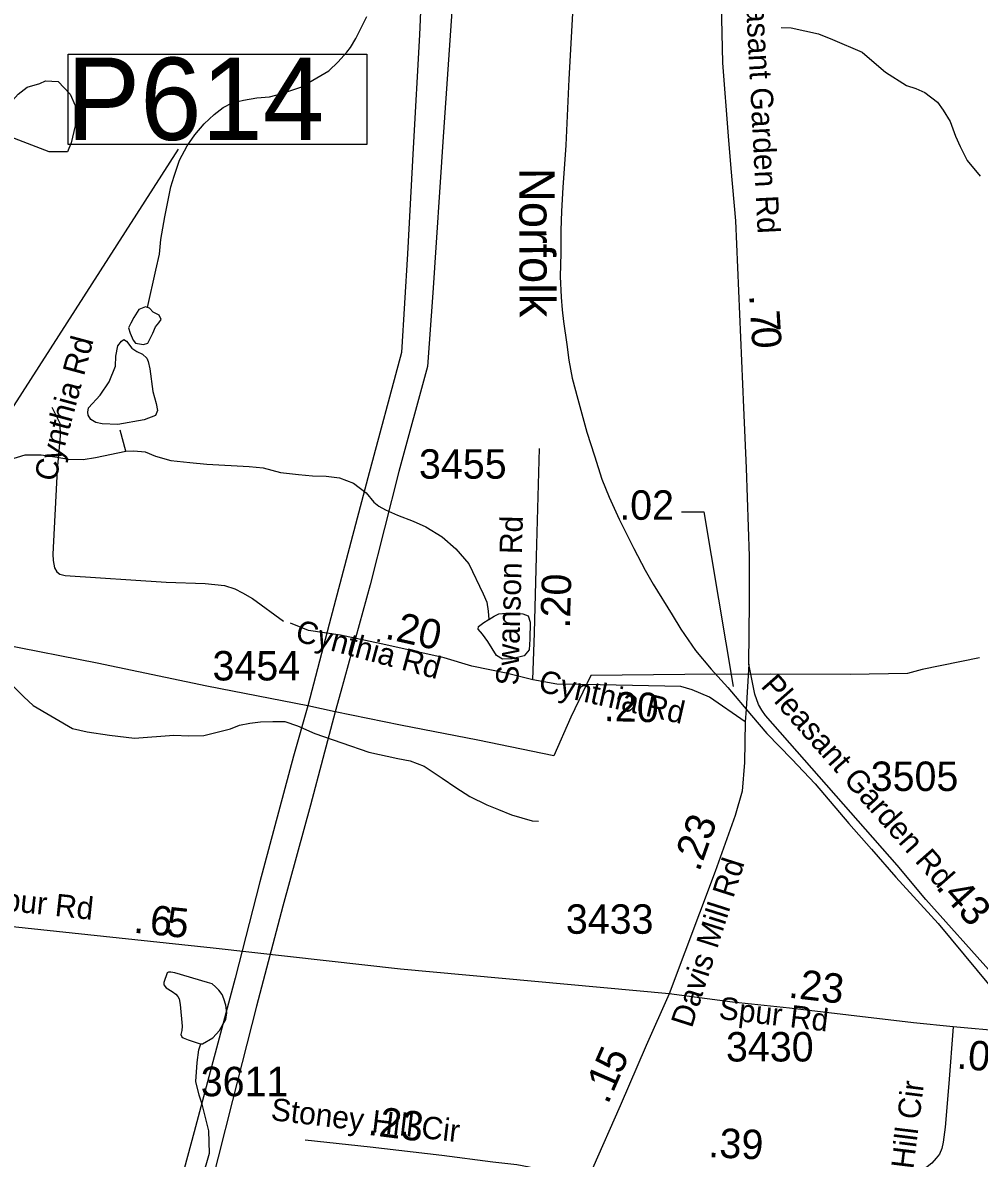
# Model space of a CAD drawing. Extents: x 1662474 to 1856135, y 779280 to 917889.
# Drawn here: x 1766907 to 1770966, y 810871 to 815692 of the extents above; entities that cross this region are included whole.
import ezdxf

# ---------------------------------------------------------------- set-up
doc = ezdxf.new("R2010")
doc.units = 0
for name, color, linetype in [('Exist Hydrographic Misc Water Feature', 7, 'Continuous'), ('Exist Hydrographic Pond Under 1500 Sq Ft', 7, 'Continuous'), ('Exist Railroad Mainline', 7, 'Continuous'), ('Exist Railroad Mainline Label', 7, 'Continuous'), ('Exist Road Non-System Type 51', 7, 'Continuous'), ('Exist Road Non-System Type 51 Label', 7, 'Continuous'), ('Exist Road Secondary Mileage Hundredths English Label', 7, 'Continuous'), ('Exist Road Secondary Mileage Tenths English Label', 7, 'Continuous'), ('Exist Road Secondary Structure Pipe Number Label', 7, 'Continuous'), ('Exist Road Secondary Type 41 Attributed', 7, 'Continuous'), ('Exist Road Secondary Type 51 Attributed', 7, 'Continuous'), ('Exist Road Secondary Type 51 Label', 7, 'Continuous'), ('Exist Road Secondary Type 51 Number Label', 7, 'Continuous'), ('Exist Utilities Electrical Transmission Line', 7, 'Continuous')]:
    doc.layers.add(name, color=color, linetype=linetype)

msp = doc.modelspace()

# ---------------------------------------------------------------- linework, layer by layer
at = {"layer": 'Exist Hydrographic Misc Water Feature'}
msp.add_line((1767343.7, 813872.8), (1767320.5, 813963), dxfattribs=at)
for points in [[(1767436.9, 814482.5), (1767472.1, 814641.9), (1767486.6, 814709.8), (1767493.2, 814771.7), (1767510, 814867.7), (1767535, 814995.5), (1767549.4, 815041.4), (1767571.9, 815109.3), (1767604.5, 815168.9), (1767636.9, 815216.7), (1767677.3, 815262.4), (1767719.6, 815302.1), (1767757.9, 815331.7), (1767796, 815351.4), (1767844, 815363.1), (1767900.2, 815372.6), (1767954.1, 815378.2), (1768002.3, 815389.8), (1768086.6, 815419.1), (1768205.3, 815488.1), (1768245.5, 815525.8), (1768281.8, 815567.5), (1768298, 815587.4), (1768320.4, 815625.2), (1768367.4, 815718.8)], [(1770125.2, 815672.4), (1770167.1, 815670), (1770283.1, 815645.1), (1770343, 815620.5), (1770468.5, 815567.5), (1770510.1, 815531.2), (1770567.7, 815482.7), (1770657.3, 815425.9), (1770697.3, 815413.5), (1770735.1, 815395.3), (1770788.8, 815354.8), (1770812.6, 815320.6), (1770842.1, 815272.4), (1770865.7, 815210.2), (1770885.4, 815166), (1770914.7, 815107.7), (1770970.3, 815041.2)], [(1766260.6, 813488.4), (1766342.6, 813526.9), (1766396.8, 813548.4), (1766439, 813564.1), (1766481.3, 813603.8), (1766517.5, 813645.5), (1766560, 813695.2), (1766604.3, 813736.8), (1766662.7, 813772.4), (1766692.9, 813784.1), (1766752.9, 813807.6), (1766917.4, 813858.3), (1766985.5, 813857.7), (1767053.6, 813847.2), (1767101.3, 813838.8), (1767163.3, 813838.2), (1767215.5, 813845.8), (1767343.7, 813872.8)], [(1767343.7, 813872.8), (1767377.7, 813874.5), (1767425.7, 813870.1), (1767469.6, 813851.7), (1767535.4, 813833.2), (1767615.4, 813824.5), (1767687.4, 813817.9), (1767867.4, 813808.5), (1767927.3, 813801.9), (1768001.1, 813783.3), (1768077.2, 813774.7), (1768137, 813768.2), (1768195.1, 813767.7), (1768251.1, 813759.3), (1768310.9, 813736.8), (1768364.5, 813696.3), (1768396.2, 813656), (1768418.2, 813639.9), (1768446.1, 813623.6), (1768497.7, 813601.2), (1768563.6, 813576.6), (1768617.3, 813552.2), (1768687.2, 813509.6), (1768744.6, 813459.1), (1768800.2, 813394.7), (1768861.1, 813268.1), (1768876.9, 813232), (1768882.4, 813194), (1768884.5, 813158.7)], [(1766865.3, 812876.4), (1766911, 812830.1), (1766950.6, 812793.7), (1767117.9, 812696.3), (1767179.9, 812681.8), (1767275.6, 812667), (1767381.6, 812654.1), (1767547.9, 812666.8), (1767611.9, 812664.3), (1767675.9, 812665.7), (1767788, 812694.8), (1767826.2, 812710.5), (1767870.3, 812718.1), (1767916.4, 812723.8), (1767968.5, 812725.3), (1768018.5, 812725), (1768072.3, 812706.5), (1768146.1, 812673.9), (1768375.5, 812595.9), (1768499.2, 812569), (1768551.3, 812558.5), (1768610.9, 812536), (1768686.6, 812485.4), (1768744.4, 812444.9), (1768804.1, 812406.4), (1768875.6, 812371.8), (1768925.7, 812351.4), (1768981.5, 812328.8), (1769069.2, 812304.2), (1769095.3, 812301.9)], [(1767146.2, 810059.4), (1767217, 810150.8), (1767316.2, 810288.1), (1767382.9, 810381.5), (1767455.9, 810481), (1767520.7, 810566.5), (1767561.1, 810622.1), (1767642.1, 810737.5), (1767664.4, 810785.4), (1767684.9, 810843.1), (1767699.3, 810893), (1767696.2, 810987.1), (1767668.9, 811101.4), (1767655.4, 811139.5), (1767641.8, 811197.6), (1767646.6, 811277.6), (1767654.8, 811331.5), (1767663.2, 811357.5)]]:
    msp.add_lwpolyline(points, dxfattribs=at)
at = {"layer": 'Exist Hydrographic Pond Under 1500 Sq Ft'}
for points in [[(1766815.2, 815308.4), (1766887.1, 815389.2), (1766926.1, 815419.2), (1766980, 815434.1), (1767004, 815446.1), (1767057.9, 815443.1), (1767108.8, 815389.2), (1767129.8, 815341.3), (1767129.8, 815254.5), (1767111.8, 815182.6), (1767096.8, 815143.7), (1767018.9, 815143.7), (1766872.2, 815200.6), (1766803.3, 815230.5), (1766788.3, 815245.5), (1766800.3, 815287.4), (1766815.2, 815308.4)], [(1767460.6, 814463), (1767444.9, 814480.1), (1767427.8, 814485.3), (1767399, 814474.8), (1767378, 814440.8), (1767364.9, 814417.2), (1767355.7, 814397.5), (1767362.3, 814373.9), (1767375.4, 814345.1), (1767385.9, 814332), (1767402.9, 814329.4), (1767420, 814325.4), (1767438.3, 814332), (1767459.3, 814373.9), (1767469.8, 814401.4), (1767484.2, 814418.5), (1767494.7, 814432.9), (1767485.5, 814449.9), (1767460.6, 814463)], [(1767446.2, 814222.9), (1767459.3, 814125.9), (1767472.4, 814076.1), (1767479, 814046), (1767469.8, 814025), (1767422.6, 814006.7), (1767311.1, 813987), (1767244.3, 813989.6), (1767216.7, 813994.9), (1767195.7, 814008), (1767183.9, 814026.3), (1767182.6, 814038.1), (1767186.6, 814057.8), (1767235.1, 814111.5), (1767273.1, 814167.9), (1767300.6, 814233.4), (1767301.9, 814276.7), (1767311.1, 814319.9), (1767325.6, 814339.6), (1767336, 814347.4), (1767346.5, 814339.6), (1767370.1, 814310.7), (1767391.1, 814296.3), (1767414.7, 814284.5), (1767433.1, 814267.5), (1767439.6, 814254.4), (1767446.2, 814222.9)], [(1768884.5, 813158.7), (1768907.8, 813173), (1768927.6, 813182.8), (1768975.8, 813187.2), (1769028.5, 813182.8), (1769051.5, 813174.1), (1769060.3, 813147.7), (1769059.2, 813075.4), (1769055.9, 813030.4), (1769034, 813004.1), (1768983.5, 812992), (1768942.9, 812989.8), (1768916.6, 813006.3), (1768880.4, 813065.5), (1768857.4, 813096.2), (1768839.8, 813117), (1768840.9, 813129.1), (1768863.9, 813145.5), (1768882.6, 813157.6), (1768888.1, 813160.9)], [(1767663.2, 811357.5), (1767669.1, 811357.4), (1767713.4, 811383.1), (1767741.5, 811412.9), (1767755.9, 811438.7), (1767768, 811460.7), (1767772.3, 811488.6), (1767768.6, 811520.7), (1767760.8, 811548.7), (1767752.8, 811566.8), (1767739, 811584.9), (1767725.1, 811599.1), (1767711.2, 811611.2), (1767691.3, 811617.3), (1767551.6, 811658.5), (1767535.6, 811660.6), (1767525.6, 811660.7), (1767519.6, 811658.7), (1767505.3, 811616.9), (1767505.1, 811606.9), (1767514.9, 811594.8), (1767540.8, 811578.6), (1767556.8, 811568.4), (1767564.7, 811558.4), (1767570.7, 811548.3), (1767574.4, 811524.2), (1767583.8, 811432.2), (1767581.6, 811414.2), (1767577.5, 811396.2), (1767581.4, 811386.2), (1767587.3, 811382.1), (1767609.2, 811373.9), (1767651.1, 811359.6), (1767663.2, 811357.5)]]:
    msp.add_lwpolyline(points, dxfattribs=at)
at = {"layer": 'Exist Railroad Mainline'}
for points in [[(1769241.5, 815756.7), (1769223.7, 815452.1)], [(1769223.7, 815452.1), (1769211, 815172.8), (1769198.5, 814993.2), (1769192.9, 814892.7), (1769190.1, 814810.2), (1769190.1, 814713.9), (1769187.4, 814615.3), (1769191.4, 814526.5), (1769195.6, 814473.4), (1769201.2, 814423.1), (1769215.3, 814326.1), (1769223.6, 814259.7), (1769238.8, 814183.5), (1769262.6, 814094.1), (1769300.3, 813954.4), (1769332.5, 813853.8), (1769364.5, 813753.8), (1769394.9, 813677.4), (1769437.4, 813584.7), (1769500, 813459.5), (1769548.5, 813368.4), (1769582.6, 813308.6), (1769663.3, 813178.8), (1769699.4, 813117.9), (1769762.1, 813026.8), (1769827.6, 812947.1), (1769898.8, 812870.3), (1769999, 812750.8), (1770065, 812675.2), (1770170.4, 812565.7), (1770269.3, 812461.1), (1770411.8, 812292.2), (1770508.5, 812183.9), (1770612.2, 812064.8), (1770791, 811867.8), (1771067.3, 811535.3)]]:
    msp.add_lwpolyline(points, dxfattribs=at)
at = {"layer": 'Exist Road Non-System Type 51'}
msp.add_lwpolyline([(1767030.1, 814059.8), (1767064, 813991.9), (1767065.9, 813938.2), (1767053.5, 813793.7), (1767034.9, 813435.4), (1767035.6, 813409.4), (1767041.5, 813377.9), (1767051.4, 813360.4), (1767064, 813351.2), (1767086.6, 813345.9), (1767515.8, 813317.2), (1767680.6, 813310.8), (1767763, 813302.4), (1767806.9, 813288.4), (1767839.6, 813272.2), (1767881.9, 813247.2), (1768013.9, 813152.1)], dxfattribs=at)
at = {"layer": 'Exist Road Secondary Mileage Hundredths English Label'}
msp.add_lwpolyline([(1769703, 813615), (1769796.5, 813615), (1769921.2, 812874.3)], dxfattribs=at)
at = {"layer": 'Exist Road Secondary Structure Pipe Number Label'}
msp.add_line((1765650.9, 812165.3), (1767567.2, 815156), dxfattribs=at)
msp.add_lwpolyline([(1767100.3, 815558.4), (1768366.4, 815558.4), (1768366.4, 815174.5), (1767100.3, 815174.5)], close=True, dxfattribs=at)
at = {"layer": 'Exist Road Secondary Type 41 Attributed'}
msp.add_lwpolyline([(1769071.6, 812902.9), (1769078.2, 813102.2), (1769087.7, 813426), (1769099.5, 813884.7)], dxfattribs=at)
at = {"layer": 'Exist Road Secondary Type 51 Attributed'}
for p, q in [((1769988, 812968.6), (1769976, 812778.5)), ((1769976, 812778.5), (1769972.6, 812724.4)), ((1771191.1, 811398.6), (1770855.4, 811428.7))]:
    msp.add_line(p, q, dxfattribs=at)
for points in [[(1769988, 812968.6), (1769991.4, 813232.3), (1769991.4, 813427.5), (1769977.7, 813801.4), (1769967.4, 814058.2), (1769933.1, 814850.9), (1769912.6, 815073.5), (1769902.3, 815210.4), (1769878.3, 815522), (1769871.5, 815772), (1769881.7, 815960.3), (1769902.3, 816179.5), (1769946.8, 816443.1)], [(1769071.6, 812902.9), (1768958.7, 812930.1), (1768812.1, 812960.4), (1768695.8, 812995.8), (1768448.1, 813051.3), (1768255.9, 813091.8), (1768119.4, 813112), (1768043.6, 813142.3)], [(1771510.5, 811370), (1771385.3, 811407.3), (1771312.8, 811433.5), (1771248.1, 811465.9), (1771184, 811502.9), (1771144.9, 811533.3), (1771017.3, 811658.1), (1770739, 811970.3), (1770616.9, 812116), (1770059.4, 812750.8), (1770042.8, 812773.5), (1770029.1, 812797.4), (1770014, 812841.5), (1769988, 812968.6)], [(1769972.6, 812724.4), (1769821.8, 812828.2), (1769747, 812860.2), (1769699, 812873.5), (1769357.3, 812881.5), (1769173, 812884.2), (1769071.6, 812902.9)], [(1769972.6, 812724.4), (1769970.3, 812551.6), (1769959.4, 812429.8), (1769929.6, 812326.9), (1769845.6, 812088.5), (1769650.5, 811568.6)], [(1769650.5, 811568.6), (1768509.7, 811674.7), (1767714.7, 811763.7), (1766583.1, 811884.1), (1765641.7, 811981.9), (1765530.1, 811994.1)], [(1769650.5, 811568.6), (1769552.2, 811350.1), (1769442.6, 811094.4), (1769325.2, 810828)], [(1770855.4, 811428.7), (1770686.3, 811446.3), (1770410.3, 811478.6), (1770160.9, 811507.8), (1769918.8, 811533.4), (1769650.5, 811568.6)], [(1770855.4, 811428.7), (1770836.2, 811189.1), (1770820.6, 811003), (1770812.7, 810938.9), (1770806.9, 810913), (1770796.9, 810889), (1770783.1, 810870.9), (1770765, 810850.9), (1770744.9, 810834.9), (1770704.8, 810815), (1770667.1, 810802.7), (1770644.1, 810797.5), (1770599.3, 810790.6), (1770589.8, 810790), (1770531.3, 810786.4), (1770363.4, 810794.1), (1770163.2, 810797.8), (1769905.1, 810809.3), (1769611.3, 810820.6), (1769325.2, 810828)], [(1769295.4, 810764), (1769229.5, 810785.7), (1769171.5, 810805.6), (1769111.4, 810819.6), (1769056.2, 810832.8), (1769003.2, 810843.1), (1768901.4, 810855), (1768685.3, 810882.7), (1768381.1, 810918.2), (1768105, 810947.4)]]:
    msp.add_lwpolyline(points, dxfattribs=at)
at = {"layer": 'Exist Utilities Electrical Transmission Line'}
msp.add_line((1768233.3, 812766.8), (1768117.3, 812792.1), dxfattribs=at)
for points in [[(1768797.3, 819858.4), (1768763, 819205), (1768732.7, 818604.6), (1768706.1, 818024.5), (1768675.8, 817438.3), (1768641.2, 816805.8), (1768618.1, 816301.5), (1768590.3, 815641.3), (1768563, 815159.1), (1768539.8, 814710.9), (1768514.2, 814292.6), (1768371.4, 813759.5), (1768207.1, 813138.5), (1768117.3, 812792.1)], [(1768931.2, 819857.4), (1768901.1, 819187.7), (1768871.4, 818483.3), (1768848.4, 817955), (1768814.2, 817337), (1768776.7, 816590.4), (1768736.9, 815864.2), (1768690.7, 815207.7), (1768646.7, 814545.2), (1768624.6, 814233.2), (1768503.2, 813786.3), (1768381.8, 813305.7), (1768256.7, 812853), (1768233.3, 812766.8)], [(1768117.3, 812792.1), (1767688.7, 812875.7), (1767222.3, 812973.2), (1766819.9, 813052.9), (1766547.6, 813107.7), (1766287.4, 813158.3), (1765926.9, 813234.2), (1765604.6, 813300.5), (1765318.6, 813359.2), (1765058.4, 813411.8), (1764792, 813464.5), (1764475.7, 813534.6), (1764272.3, 813797.4), (1764052.5, 814092.3), (1763832.8, 814377.1), (1763655.5, 814618.4), (1763584.7, 814717.9), (1763550.5, 814763.9), (1763506, 814851.8), (1763457.5, 814951.3), (1763421, 815027.2), (1763360.2, 815170.9), (1763122.2, 815201.7)], [(1770967.2, 812995.6), (1770723.3, 812946.1), (1770661.6, 812929.7), (1770417.6, 812924.5), (1770077.9, 812926.8), (1769715.9, 812924.6), (1769318, 812920.6), (1769233, 812744.1), (1769160, 812579.5), (1768837.8, 812645.8), (1768509.5, 812709.9), (1768233.3, 812766.8)], [(1768117.3, 812792.1), (1768056.5, 812577.7), (1767913.4, 812044.6), (1767807.9, 811636.2), (1767634.1, 810982.9), (1767540, 810632.7)], [(1768233.3, 812766.8), (1768127.4, 812370.1), (1768010.1, 811941.2), (1767898.7, 811516.5), (1767797, 811115.8), (1767675.9, 810635.2)]]:
    msp.add_lwpolyline(points, dxfattribs=at)

# ---------------------------------------------------------------- texts
at = {"layer": 'Exist Railroad Mainline Label'}
msp.add_text('Norfolk', height=150, rotation=270.1308, dxfattribs=at).set_placement((1769013.6, 815076.5))
at = {"layer": 'Exist Road Non-System Type 51 Label'}
msp.add_text('Cynthia Rd', height=95, rotation=74.8881, dxfattribs=at).set_placement((1767044.8, 813739.1))
at = {"layer": 'Exist Road Secondary Mileage Hundredths English Label'}
for s, rotation, p in [('.23', 70.5817, (1769777.7, 812084)), ('.43', 311.7077, (1770777.8, 812020.8)), ('.39', 357.4489, (1769814.8, 810875.9))]:
    msp.add_text(s, height=125, rotation=rotation, dxfattribs=at).set_placement(p)
at = {"layer": 'Exist Road Secondary Mileage Tenths English Label'}
for s, rotation, p in [('.', 273.4698, (1769989.4, 814535.8)), ('7', 273.4698, (1769993.5, 814468.2)), ('0', 273.6251, (1769997.8, 814397.9)), ('.20', 88.3265, (1769228.4, 813119.2)), ('.20', 347.3558, (1768440.2, 813078.3)), ('.20', 358.6582, (1769372, 812727.4)), ('6', 353.7763, (1767442, 811822.8)), ('5', 353.7763, (1767511.9, 811815.2)), ('.', 354.3118, (1767374.1, 811829.1)), ('.23', 353.3234, (1770152.9, 811553.8)), ('.06', 354.882, (1770867.7, 811252.7)), ('5', 66.4144, (1769445, 811223)), ('1', 66.4144, (1769411.4, 811145.9)), ('.', 66.4144, (1769389.8, 811096.6)), ('.23', 352.6956, (1768368.3, 810971.2))]:
    msp.add_text(s, height=125, rotation=rotation, dxfattribs=at).set_placement(p)
msp.add_text('.02', height=125, dxfattribs=at).set_placement((1769438.1, 813581.9))
at = {"layer": 'Exist Road Secondary Structure Pipe Number Label'}
msp.add_text('P614', height=350, dxfattribs=at).set_placement((1767093.1, 815194.3))
at = {"layer": 'Exist Road Secondary Type 51 Label'}
for s, rotation, p in [('Pleasant Garden Rd', 272.898, (1769967.4, 815944.4)), ('Swanson Rd', 88.4706, (1769010.1, 812877.5)), ('Cynthia Rd', 344.9074, (1768058.5, 813068.3)), ('Cynthia Rd', 347.2124, (1769090.5, 812853.8)), ('Pleasant Garden Rd', 311.4132, (1770035.1, 812874.1)), ('Davis Mill Rd', 72.3064, (1769746, 811420.7)), ('Spur Rd', 353.926, (1766738.4, 811932.5)), ('Spur Rd', 353.2865, (1769857.3, 811463.5)), ('Stoney Hill Cir', 82.9458, (1770633.1, 810395.1)), ('Stoney Hill Cir', 353.2241, (1767956.4, 811033.7))]:
    msp.add_text(s, height=95, rotation=rotation, dxfattribs=at).set_placement(p)
at = {"layer": 'Exist Road Secondary Type 51 Number Label'}
for s, p in [('3455', (1768588.4, 813756.3)), ('3454', (1767712.2, 812899.7)), ('3505', (1770505.2, 812430.5)), ('3433', (1769211.6, 811824.2)), ('3430', (1769891.1, 811282)), ('3611', (1767662.3, 811134.5))]:
    msp.add_text(s, height=125, dxfattribs=at).set_placement(p)

doc.saveas('drawing.dxf')
